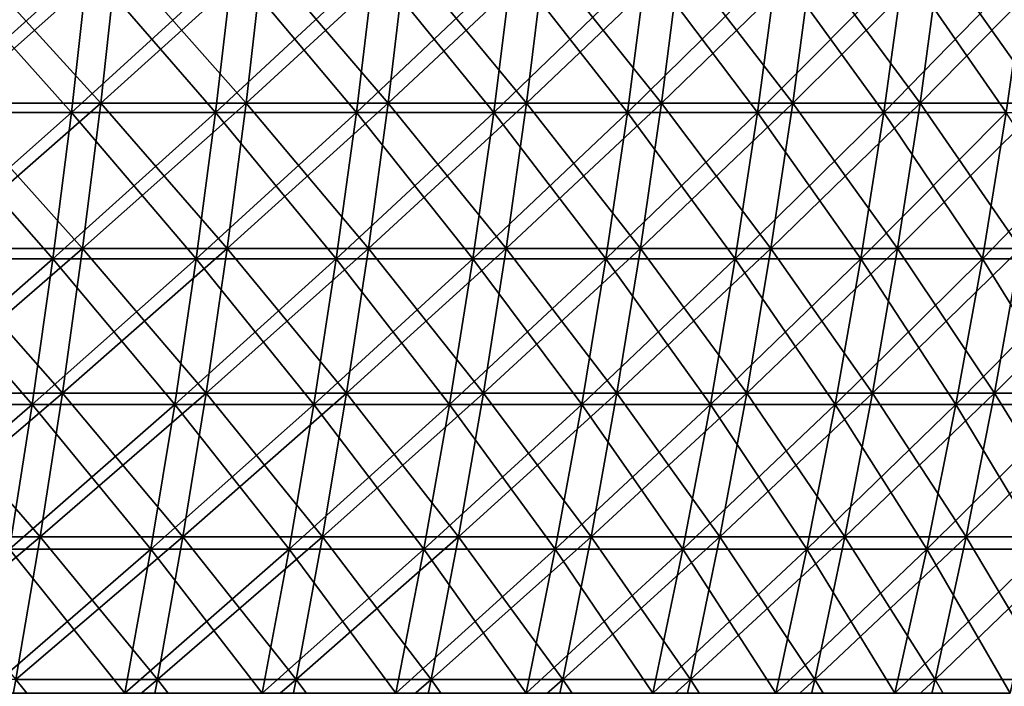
# Model space of a CAD drawing. Header units: millimetres. Extents: x -250 to 250, y 3898 to 4150.
# Tile 541 of 558: x 138 to 179, y 4076 to 4104. Entities that reach past the tile are written whole.
import ezdxf

# ---------------------------------------------------------------- set-up
doc = ezdxf.new("R2010")
doc.units = ezdxf.units.MM
doc.header["$LTSCALE"] = 5.599365
for name, color, linetype in [('2', 7, 'CONTINUOUS'), ('3', 7, 'CONTINUOUS'), ('4', 7, 'CONTINUOUS'), ('5', 7, 'CONTINUOUS')]:
    doc.layers.add(name, color=color, linetype=linetype)

msp = doc.modelspace()

# ---------------------------------------------------------------- linework, layer by layer
at = {"layer": '2', "color": 251, "linetype": 'Continuous', "true_color": 0x504f50}
for points in [[(141.578, 4100.455, -200.002), (135.352, 4100.455, -204.267), (142.248, 4106.581, -200.948), (141.578, 4100.455, -200.002)], [(142.248, 4106.581, -200.948), (135.352, 4100.455, -204.267), (135.993, 4106.581, -205.233), (142.248, 4106.581, -200.948)], [(147.67, 4100.455, -195.547), (141.578, 4100.455, -200.002), (148.369, 4106.581, -196.472), (147.67, 4100.455, -195.547)], [(148.369, 4106.581, -196.472), (141.578, 4100.455, -200.002), (142.248, 4106.581, -200.948), (148.369, 4106.581, -196.472)], [(153.622, 4100.455, -190.907), (147.67, 4100.455, -195.547), (154.349, 4106.581, -191.81), (153.622, 4100.455, -190.907)], [(154.349, 4106.581, -191.81), (147.67, 4100.455, -195.547), (148.369, 4106.581, -196.472), (154.349, 4106.581, -191.81)], [(159.428, 4100.455, -186.086), (153.622, 4100.455, -190.907), (160.183, 4106.581, -186.966), (159.428, 4100.455, -186.086)], [(160.183, 4106.581, -186.966), (153.622, 4100.455, -190.907), (154.349, 4106.581, -191.81), (160.183, 4106.581, -186.966)], [(165.083, 4100.455, -181.088), (159.428, 4100.455, -186.086), (165.864, 4106.581, -181.945), (165.083, 4100.455, -181.088)], [(165.864, 4106.581, -181.945), (159.428, 4100.455, -186.086), (160.183, 4106.581, -186.966), (165.864, 4106.581, -181.945)], [(170.582, 4100.455, -175.918), (165.083, 4100.455, -181.088), (171.389, 4106.581, -176.75), (170.582, 4100.455, -175.918)], [(171.389, 4106.581, -176.75), (165.083, 4100.455, -181.088), (165.864, 4106.581, -181.945), (171.389, 4106.581, -176.75)], [(175.918, 4100.455, -170.582), (170.582, 4100.455, -175.918), (176.75, 4106.581, -171.389), (175.918, 4100.455, -170.582)], [(176.75, 4106.581, -171.389), (170.582, 4100.455, -175.918), (171.389, 4106.581, -176.75), (176.75, 4106.581, -171.389)], [(181.088, 4100.455, -165.083), (175.918, 4100.455, -170.582), (181.945, 4106.581, -165.864), (181.088, 4100.455, -165.083)], [(181.945, 4106.581, -165.864), (175.918, 4100.455, -170.582), (176.75, 4106.581, -171.389), (181.945, 4106.581, -165.864)], [(140.821, 4094.359, -198.931), (134.628, 4094.359, -203.174), (141.578, 4100.455, -200.002), (140.821, 4094.359, -198.931)], [(141.578, 4100.455, -200.002), (134.628, 4094.359, -203.174), (135.352, 4100.455, -204.267), (141.578, 4100.455, -200.002)], [(146.88, 4094.359, -194.5), (140.821, 4094.359, -198.931), (147.67, 4100.455, -195.547), (146.88, 4094.359, -194.5)], [(147.67, 4100.455, -195.547), (140.821, 4094.359, -198.931), (141.578, 4100.455, -200.002), (147.67, 4100.455, -195.547)], [(152.8, 4094.359, -189.885), (146.88, 4094.359, -194.5), (153.622, 4100.455, -190.907), (152.8, 4094.359, -189.885)], [(153.622, 4100.455, -190.907), (146.88, 4094.359, -194.5), (147.67, 4100.455, -195.547), (153.622, 4100.455, -190.907)], [(158.575, 4094.359, -185.089), (152.8, 4094.359, -189.885), (159.428, 4100.455, -186.086), (158.575, 4094.359, -185.089)], [(159.428, 4100.455, -186.086), (152.8, 4094.359, -189.885), (153.622, 4100.455, -190.907), (159.428, 4100.455, -186.086)], [(164.2, 4094.359, -180.118), (158.575, 4094.359, -185.089), (165.083, 4100.455, -181.088), (164.2, 4094.359, -180.118)], [(165.083, 4100.455, -181.088), (158.575, 4094.359, -185.089), (159.428, 4100.455, -186.086), (165.083, 4100.455, -181.088)], [(169.668, 4094.359, -174.976), (164.2, 4094.359, -180.118), (170.582, 4100.455, -175.918), (169.668, 4094.359, -174.976)], [(170.582, 4100.455, -175.918), (164.2, 4094.359, -180.118), (165.083, 4100.455, -181.088), (170.582, 4100.455, -175.918)], [(174.976, 4094.359, -169.668), (169.668, 4094.359, -174.976), (175.918, 4100.455, -170.582), (174.976, 4094.359, -169.668)], [(175.918, 4100.455, -170.582), (169.668, 4094.359, -174.976), (170.582, 4100.455, -175.918), (175.918, 4100.455, -170.582)], [(180.118, 4094.359, -164.2), (174.976, 4094.359, -169.668), (181.088, 4100.455, -165.083), (180.118, 4094.359, -164.2)], [(181.088, 4100.455, -165.083), (174.976, 4094.359, -169.668), (175.918, 4100.455, -170.582), (181.088, 4100.455, -165.083)], [(139.975, 4088.298, -197.737), (133.819, 4088.298, -201.954), (140.821, 4094.359, -198.931), (139.975, 4088.298, -197.737)], [(140.821, 4094.359, -198.931), (133.819, 4088.298, -201.954), (134.628, 4094.359, -203.174), (140.821, 4094.359, -198.931)], [(145.998, 4088.298, -193.333), (139.975, 4088.298, -197.737), (146.88, 4094.359, -194.5), (145.998, 4088.298, -193.333)], [(146.88, 4094.359, -194.5), (139.975, 4088.298, -197.737), (140.821, 4094.359, -198.931), (146.88, 4094.359, -194.5)], [(151.882, 4088.298, -188.745), (145.998, 4088.298, -193.333), (152.8, 4094.359, -189.885), (151.882, 4088.298, -188.745)], [(152.8, 4094.359, -189.885), (145.998, 4088.298, -193.333), (146.88, 4094.359, -194.5), (152.8, 4094.359, -189.885)], [(157.623, 4088.298, -183.978), (151.882, 4088.298, -188.745), (158.575, 4094.359, -185.089), (157.623, 4088.298, -183.978)], [(158.575, 4094.359, -185.089), (151.882, 4088.298, -188.745), (152.8, 4094.359, -189.885), (158.575, 4094.359, -185.089)], [(163.214, 4088.298, -179.037), (157.623, 4088.298, -183.978), (164.2, 4094.359, -180.118), (163.214, 4088.298, -179.037)], [(164.2, 4094.359, -180.118), (157.623, 4088.298, -183.978), (158.575, 4094.359, -185.089), (164.2, 4094.359, -180.118)], [(168.65, 4088.298, -173.926), (163.214, 4088.298, -179.037), (169.668, 4094.359, -174.976), (168.65, 4088.298, -173.926)], [(169.668, 4094.359, -174.976), (163.214, 4088.298, -179.037), (164.2, 4094.359, -180.118), (169.668, 4094.359, -174.976)], [(173.926, 4088.298, -168.65), (168.65, 4088.298, -173.926), (174.976, 4094.359, -169.668), (173.926, 4088.298, -168.65)], [(174.976, 4094.359, -169.668), (168.65, 4088.298, -173.926), (169.668, 4094.359, -174.976), (174.976, 4094.359, -169.668)], [(179.037, 4088.298, -163.214), (173.926, 4088.298, -168.65), (180.118, 4094.359, -164.2), (179.037, 4088.298, -163.214)], [(180.118, 4094.359, -164.2), (173.926, 4088.298, -168.65), (174.976, 4094.359, -169.668), (180.118, 4094.359, -164.2)], [(183.978, 4088.298, -157.623), (179.037, 4088.298, -163.214), (185.089, 4094.359, -158.575), (183.978, 4088.298, -157.623)], [(185.089, 4094.359, -158.575), (179.037, 4088.298, -163.214), (180.118, 4094.359, -164.2), (185.089, 4094.359, -158.575)], [(139.042, 4082.276, -196.419), (132.928, 4082.276, -200.608), (139.975, 4088.298, -197.737), (139.042, 4082.276, -196.419)], [(139.975, 4088.298, -197.737), (132.928, 4082.276, -200.608), (133.819, 4088.298, -201.954), (139.975, 4088.298, -197.737)], [(145.025, 4082.276, -192.044), (139.042, 4082.276, -196.419), (145.998, 4088.298, -193.333), (145.025, 4082.276, -192.044)], [(145.998, 4088.298, -193.333), (139.042, 4082.276, -196.419), (139.975, 4088.298, -197.737), (145.998, 4088.298, -193.333)], [(150.87, 4082.276, -187.487), (145.025, 4082.276, -192.044), (151.882, 4088.298, -188.745), (150.87, 4082.276, -187.487)], [(151.882, 4088.298, -188.745), (145.025, 4082.276, -192.044), (145.998, 4088.298, -193.333), (151.882, 4088.298, -188.745)], [(156.573, 4082.276, -182.752), (150.87, 4082.276, -187.487), (157.623, 4088.298, -183.978), (156.573, 4082.276, -182.752)], [(157.623, 4088.298, -183.978), (150.87, 4082.276, -187.487), (151.882, 4088.298, -188.745), (157.623, 4088.298, -183.978)], [(162.126, 4082.276, -177.844), (156.573, 4082.276, -182.752), (163.214, 4088.298, -179.037), (162.126, 4082.276, -177.844)], [(163.214, 4088.298, -179.037), (156.573, 4082.276, -182.752), (157.623, 4088.298, -183.978), (163.214, 4088.298, -179.037)], [(167.526, 4082.276, -172.767), (162.126, 4082.276, -177.844), (168.65, 4088.298, -173.926), (167.526, 4082.276, -172.767)], [(168.65, 4088.298, -173.926), (162.126, 4082.276, -177.844), (163.214, 4088.298, -179.037), (168.65, 4088.298, -173.926)], [(172.767, 4082.276, -167.526), (167.526, 4082.276, -172.767), (173.926, 4088.298, -168.65), (172.767, 4082.276, -167.526)], [(173.926, 4088.298, -168.65), (167.526, 4082.276, -172.767), (168.65, 4088.298, -173.926), (173.926, 4088.298, -168.65)], [(177.844, 4082.276, -162.126), (172.767, 4082.276, -167.526), (179.037, 4088.298, -163.214), (177.844, 4082.276, -162.126)], [(179.037, 4088.298, -163.214), (172.767, 4082.276, -167.526), (173.926, 4088.298, -168.65), (179.037, 4088.298, -163.214)], [(182.752, 4082.276, -156.573), (177.844, 4082.276, -162.126), (183.978, 4088.298, -157.623), (182.752, 4082.276, -156.573)], [(183.978, 4088.298, -157.623), (177.844, 4082.276, -162.126), (179.037, 4088.298, -163.214), (183.978, 4088.298, -157.623)], [(138.023, 4076.295, -194.98), (131.954, 4076.295, -199.138), (139.042, 4082.276, -196.419), (138.023, 4076.295, -194.98)], [(139.042, 4082.276, -196.419), (131.954, 4076.295, -199.138), (132.928, 4082.276, -200.608), (139.042, 4082.276, -196.419)], [(143.962, 4076.295, -190.637), (138.023, 4076.295, -194.98), (145.025, 4082.276, -192.044), (143.962, 4076.295, -190.637)], [(145.025, 4082.276, -192.044), (138.023, 4076.295, -194.98), (139.042, 4082.276, -196.419), (145.025, 4082.276, -192.044)], [(149.765, 4076.295, -186.113), (143.962, 4076.295, -190.637), (150.87, 4082.276, -187.487), (149.765, 4076.295, -186.113)], [(150.87, 4082.276, -187.487), (143.962, 4076.295, -190.637), (145.025, 4082.276, -192.044), (150.87, 4082.276, -187.487)], [(155.425, 4076.295, -181.413), (149.765, 4076.295, -186.113), (156.573, 4082.276, -182.752), (155.425, 4076.295, -181.413)], [(156.573, 4082.276, -182.752), (149.765, 4076.295, -186.113), (150.87, 4082.276, -187.487), (156.573, 4082.276, -182.752)], [(160.938, 4076.295, -176.541), (155.425, 4076.295, -181.413), (162.126, 4082.276, -177.844), (160.938, 4076.295, -176.541)], [(162.126, 4082.276, -177.844), (155.425, 4076.295, -181.413), (156.573, 4082.276, -182.752), (162.126, 4082.276, -177.844)], [(166.298, 4076.295, -171.501), (160.938, 4076.295, -176.541), (167.526, 4082.276, -172.767), (166.298, 4076.295, -171.501)], [(167.526, 4082.276, -172.767), (160.938, 4076.295, -176.541), (162.126, 4082.276, -177.844), (167.526, 4082.276, -172.767)], [(171.501, 4076.295, -166.298), (166.298, 4076.295, -171.501), (172.767, 4082.276, -167.526), (171.501, 4076.295, -166.298)], [(172.767, 4082.276, -167.526), (166.298, 4076.295, -171.501), (167.526, 4082.276, -172.767), (172.767, 4082.276, -167.526)], [(176.541, 4076.295, -160.938), (171.501, 4076.295, -166.298), (177.844, 4082.276, -162.126), (176.541, 4076.295, -160.938)], [(177.844, 4082.276, -162.126), (171.501, 4076.295, -166.298), (172.767, 4082.276, -167.526), (177.844, 4082.276, -162.126)], [(181.413, 4076.295, -155.425), (176.541, 4076.295, -160.938), (182.752, 4082.276, -156.573), (181.413, 4076.295, -155.425)], [(182.752, 4082.276, -156.573), (176.541, 4076.295, -160.938), (177.844, 4082.276, -162.126), (182.752, 4082.276, -156.573)], [(142.81, 4070.361, -189.111), (136.918, 4070.361, -193.419), (143.962, 4076.295, -190.637), (142.81, 4070.361, -189.111)], [(143.962, 4076.295, -190.637), (136.918, 4070.361, -193.419), (138.023, 4076.295, -194.98), (143.962, 4076.295, -190.637)], [(148.566, 4070.361, -184.623), (142.81, 4070.361, -189.111), (149.765, 4076.295, -186.113), (148.566, 4070.361, -184.623)], [(149.765, 4076.295, -186.113), (142.81, 4070.361, -189.111), (143.962, 4076.295, -190.637), (149.765, 4076.295, -186.113)], [(154.181, 4070.361, -179.961), (148.566, 4070.361, -184.623), (155.425, 4076.295, -181.413), (154.181, 4070.361, -179.961)], [(155.425, 4076.295, -181.413), (148.566, 4070.361, -184.623), (149.765, 4076.295, -186.113), (155.425, 4076.295, -181.413)], [(159.65, 4070.361, -175.127), (154.181, 4070.361, -179.961), (160.938, 4076.295, -176.541), (159.65, 4070.361, -175.127)], [(160.938, 4076.295, -176.541), (154.181, 4070.361, -179.961), (155.425, 4076.295, -181.413), (160.938, 4076.295, -176.541)], [(164.967, 4070.361, -170.128), (159.65, 4070.361, -175.127), (166.298, 4076.295, -171.501), (164.967, 4070.361, -170.128)], [(166.298, 4076.295, -171.501), (159.65, 4070.361, -175.127), (160.938, 4076.295, -176.541), (166.298, 4076.295, -171.501)], [(170.128, 4070.361, -164.967), (164.967, 4070.361, -170.128), (171.501, 4076.295, -166.298), (170.128, 4070.361, -164.967)], [(171.501, 4076.295, -166.298), (164.967, 4070.361, -170.128), (166.298, 4076.295, -171.501), (171.501, 4076.295, -166.298)], [(175.127, 4070.361, -159.65), (170.128, 4070.361, -164.967), (176.541, 4076.295, -160.938), (175.127, 4070.361, -159.65)], [(176.541, 4076.295, -160.938), (170.128, 4070.361, -164.967), (171.501, 4076.295, -166.298), (176.541, 4076.295, -160.938)], [(179.961, 4070.361, -154.181), (175.127, 4070.361, -159.65), (181.413, 4076.295, -155.425), (179.961, 4070.361, -154.181)], [(181.413, 4076.295, -155.425), (175.127, 4070.361, -159.65), (176.541, 4076.295, -160.938), (181.413, 4076.295, -155.425)]]:
    msp.add_3dface(points, dxfattribs=at)
at = {"layer": '3', "color": 251, "linetype": 'Continuous', "true_color": 0x504f50}
for points in [[(135.352, 4100.455, 204.267), (141.578, 4100.455, 200.002), (135.993, 4106.581, 205.233), (135.352, 4100.455, 204.267)], [(135.993, 4106.581, 205.233), (141.578, 4100.455, 200.002), (142.248, 4106.581, 200.948), (135.993, 4106.581, 205.233)], [(141.578, 4100.455, 200.002), (147.67, 4100.455, 195.547), (142.248, 4106.581, 200.948), (141.578, 4100.455, 200.002)], [(142.248, 4106.581, 200.948), (147.67, 4100.455, 195.547), (148.369, 4106.581, 196.472), (142.248, 4106.581, 200.948)], [(147.67, 4100.455, 195.547), (153.622, 4100.455, 190.907), (148.369, 4106.581, 196.472), (147.67, 4100.455, 195.547)], [(148.369, 4106.581, 196.472), (153.622, 4100.455, 190.907), (154.349, 4106.581, 191.81), (148.369, 4106.581, 196.472)], [(153.622, 4100.455, 190.907), (159.428, 4100.455, 186.086), (154.349, 4106.581, 191.81), (153.622, 4100.455, 190.907)], [(154.349, 4106.581, 191.81), (159.428, 4100.455, 186.086), (160.183, 4106.581, 186.966), (154.349, 4106.581, 191.81)], [(159.428, 4100.455, 186.086), (165.083, 4100.455, 181.088), (160.183, 4106.581, 186.966), (159.428, 4100.455, 186.086)], [(160.183, 4106.581, 186.966), (165.083, 4100.455, 181.088), (165.864, 4106.581, 181.945), (160.183, 4106.581, 186.966)], [(165.083, 4100.455, 181.088), (170.582, 4100.455, 175.918), (165.864, 4106.581, 181.945), (165.083, 4100.455, 181.088)], [(165.864, 4106.581, 181.945), (170.582, 4100.455, 175.918), (171.389, 4106.581, 176.75), (165.864, 4106.581, 181.945)], [(170.582, 4100.455, 175.918), (175.918, 4100.455, 170.582), (171.389, 4106.581, 176.75), (170.582, 4100.455, 175.918)], [(171.389, 4106.581, 176.75), (175.918, 4100.455, 170.582), (176.75, 4106.581, 171.389), (171.389, 4106.581, 176.75)], [(175.918, 4100.455, 170.582), (181.088, 4100.455, 165.083), (176.75, 4106.581, 171.389), (175.918, 4100.455, 170.582)], [(176.75, 4106.581, 171.389), (181.088, 4100.455, 165.083), (181.945, 4106.581, 165.864), (176.75, 4106.581, 171.389)], [(134.628, 4094.359, 203.174), (140.821, 4094.359, 198.931), (135.352, 4100.455, 204.267), (134.628, 4094.359, 203.174)], [(135.352, 4100.455, 204.267), (140.821, 4094.359, 198.931), (141.578, 4100.455, 200.002), (135.352, 4100.455, 204.267)], [(140.821, 4094.359, 198.931), (146.88, 4094.359, 194.5), (141.578, 4100.455, 200.002), (140.821, 4094.359, 198.931)], [(141.578, 4100.455, 200.002), (146.88, 4094.359, 194.5), (147.67, 4100.455, 195.547), (141.578, 4100.455, 200.002)], [(146.88, 4094.359, 194.5), (152.8, 4094.359, 189.885), (147.67, 4100.455, 195.547), (146.88, 4094.359, 194.5)], [(147.67, 4100.455, 195.547), (152.8, 4094.359, 189.885), (153.622, 4100.455, 190.907), (147.67, 4100.455, 195.547)], [(152.8, 4094.359, 189.885), (158.575, 4094.359, 185.089), (153.622, 4100.455, 190.907), (152.8, 4094.359, 189.885)], [(153.622, 4100.455, 190.907), (158.575, 4094.359, 185.089), (159.428, 4100.455, 186.086), (153.622, 4100.455, 190.907)], [(158.575, 4094.359, 185.089), (164.2, 4094.359, 180.118), (159.428, 4100.455, 186.086), (158.575, 4094.359, 185.089)], [(159.428, 4100.455, 186.086), (164.2, 4094.359, 180.118), (165.083, 4100.455, 181.088), (159.428, 4100.455, 186.086)], [(164.2, 4094.359, 180.118), (169.668, 4094.359, 174.976), (165.083, 4100.455, 181.088), (164.2, 4094.359, 180.118)], [(165.083, 4100.455, 181.088), (169.668, 4094.359, 174.976), (170.582, 4100.455, 175.918), (165.083, 4100.455, 181.088)], [(169.668, 4094.359, 174.976), (174.976, 4094.359, 169.668), (170.582, 4100.455, 175.918), (169.668, 4094.359, 174.976)], [(170.582, 4100.455, 175.918), (174.976, 4094.359, 169.668), (175.918, 4100.455, 170.582), (170.582, 4100.455, 175.918)], [(174.976, 4094.359, 169.668), (180.118, 4094.359, 164.2), (175.918, 4100.455, 170.582), (174.976, 4094.359, 169.668)], [(175.918, 4100.455, 170.582), (180.118, 4094.359, 164.2), (181.088, 4100.455, 165.083), (175.918, 4100.455, 170.582)], [(133.819, 4088.298, 201.954), (139.975, 4088.298, 197.737), (134.628, 4094.359, 203.174), (133.819, 4088.298, 201.954)], [(134.628, 4094.359, 203.174), (139.975, 4088.298, 197.737), (140.821, 4094.359, 198.931), (134.628, 4094.359, 203.174)], [(139.975, 4088.298, 197.737), (145.998, 4088.298, 193.333), (140.821, 4094.359, 198.931), (139.975, 4088.298, 197.737)], [(140.821, 4094.359, 198.931), (145.998, 4088.298, 193.333), (146.88, 4094.359, 194.5), (140.821, 4094.359, 198.931)], [(145.998, 4088.298, 193.333), (151.882, 4088.298, 188.745), (146.88, 4094.359, 194.5), (145.998, 4088.298, 193.333)], [(146.88, 4094.359, 194.5), (151.882, 4088.298, 188.745), (152.8, 4094.359, 189.885), (146.88, 4094.359, 194.5)], [(151.882, 4088.298, 188.745), (157.623, 4088.298, 183.978), (152.8, 4094.359, 189.885), (151.882, 4088.298, 188.745)], [(152.8, 4094.359, 189.885), (157.623, 4088.298, 183.978), (158.575, 4094.359, 185.089), (152.8, 4094.359, 189.885)], [(157.623, 4088.298, 183.978), (163.214, 4088.298, 179.037), (158.575, 4094.359, 185.089), (157.623, 4088.298, 183.978)], [(158.575, 4094.359, 185.089), (163.214, 4088.298, 179.037), (164.2, 4094.359, 180.118), (158.575, 4094.359, 185.089)], [(163.214, 4088.298, 179.037), (168.65, 4088.298, 173.926), (164.2, 4094.359, 180.118), (163.214, 4088.298, 179.037)], [(164.2, 4094.359, 180.118), (168.65, 4088.298, 173.926), (169.668, 4094.359, 174.976), (164.2, 4094.359, 180.118)], [(168.65, 4088.298, 173.926), (173.926, 4088.298, 168.65), (169.668, 4094.359, 174.976), (168.65, 4088.298, 173.926)], [(169.668, 4094.359, 174.976), (173.926, 4088.298, 168.65), (174.976, 4094.359, 169.668), (169.668, 4094.359, 174.976)], [(173.926, 4088.298, 168.65), (179.037, 4088.298, 163.214), (174.976, 4094.359, 169.668), (173.926, 4088.298, 168.65)], [(174.976, 4094.359, 169.668), (179.037, 4088.298, 163.214), (180.118, 4094.359, 164.2), (174.976, 4094.359, 169.668)], [(179.037, 4088.298, 163.214), (183.978, 4088.298, 157.623), (180.118, 4094.359, 164.2), (179.037, 4088.298, 163.214)], [(132.928, 4082.276, 200.608), (139.042, 4082.276, 196.419), (133.819, 4088.298, 201.954), (132.928, 4082.276, 200.608)], [(133.819, 4088.298, 201.954), (139.042, 4082.276, 196.419), (139.975, 4088.298, 197.737), (133.819, 4088.298, 201.954)], [(139.042, 4082.276, 196.419), (145.025, 4082.276, 192.044), (139.975, 4088.298, 197.737), (139.042, 4082.276, 196.419)], [(139.975, 4088.298, 197.737), (145.025, 4082.276, 192.044), (145.998, 4088.298, 193.333), (139.975, 4088.298, 197.737)], [(145.025, 4082.276, 192.044), (150.87, 4082.276, 187.487), (145.998, 4088.298, 193.333), (145.025, 4082.276, 192.044)], [(145.998, 4088.298, 193.333), (150.87, 4082.276, 187.487), (151.882, 4088.298, 188.745), (145.998, 4088.298, 193.333)], [(150.87, 4082.276, 187.487), (156.573, 4082.276, 182.752), (151.882, 4088.298, 188.745), (150.87, 4082.276, 187.487)], [(151.882, 4088.298, 188.745), (156.573, 4082.276, 182.752), (157.623, 4088.298, 183.978), (151.882, 4088.298, 188.745)], [(156.573, 4082.276, 182.752), (162.126, 4082.276, 177.844), (157.623, 4088.298, 183.978), (156.573, 4082.276, 182.752)], [(157.623, 4088.298, 183.978), (162.126, 4082.276, 177.844), (163.214, 4088.298, 179.037), (157.623, 4088.298, 183.978)], [(162.126, 4082.276, 177.844), (167.526, 4082.276, 172.767), (163.214, 4088.298, 179.037), (162.126, 4082.276, 177.844)], [(163.214, 4088.298, 179.037), (167.526, 4082.276, 172.767), (168.65, 4088.298, 173.926), (163.214, 4088.298, 179.037)], [(167.526, 4082.276, 172.767), (172.767, 4082.276, 167.526), (168.65, 4088.298, 173.926), (167.526, 4082.276, 172.767)], [(168.65, 4088.298, 173.926), (172.767, 4082.276, 167.526), (173.926, 4088.298, 168.65), (168.65, 4088.298, 173.926)], [(172.767, 4082.276, 167.526), (177.844, 4082.276, 162.126), (173.926, 4088.298, 168.65), (172.767, 4082.276, 167.526)], [(173.926, 4088.298, 168.65), (177.844, 4082.276, 162.126), (179.037, 4088.298, 163.214), (173.926, 4088.298, 168.65)], [(177.844, 4082.276, 162.126), (182.752, 4082.276, 156.573), (179.037, 4088.298, 163.214), (177.844, 4082.276, 162.126)], [(179.037, 4088.298, 163.214), (182.752, 4082.276, 156.573), (183.978, 4088.298, 157.623), (179.037, 4088.298, 163.214)], [(132.928, 4082.276, 200.608), (138.023, 4076.295, 194.98), (139.042, 4082.276, 196.419), (132.928, 4082.276, 200.608)], [(138.023, 4076.295, 194.98), (143.962, 4076.295, 190.637), (139.042, 4082.276, 196.419), (138.023, 4076.295, 194.98)], [(139.042, 4082.276, 196.419), (143.962, 4076.295, 190.637), (145.025, 4082.276, 192.044), (139.042, 4082.276, 196.419)], [(143.962, 4076.295, 190.637), (149.765, 4076.295, 186.113), (145.025, 4082.276, 192.044), (143.962, 4076.295, 190.637)], [(145.025, 4082.276, 192.044), (149.765, 4076.295, 186.113), (150.87, 4082.276, 187.487), (145.025, 4082.276, 192.044)], [(149.765, 4076.295, 186.113), (155.425, 4076.295, 181.413), (150.87, 4082.276, 187.487), (149.765, 4076.295, 186.113)], [(150.87, 4082.276, 187.487), (155.425, 4076.295, 181.413), (156.573, 4082.276, 182.752), (150.87, 4082.276, 187.487)], [(155.425, 4076.295, 181.413), (160.938, 4076.295, 176.541), (156.573, 4082.276, 182.752), (155.425, 4076.295, 181.413)], [(156.573, 4082.276, 182.752), (160.938, 4076.295, 176.541), (162.126, 4082.276, 177.844), (156.573, 4082.276, 182.752)], [(160.938, 4076.295, 176.541), (166.298, 4076.295, 171.501), (162.126, 4082.276, 177.844), (160.938, 4076.295, 176.541)], [(162.126, 4082.276, 177.844), (166.298, 4076.295, 171.501), (167.526, 4082.276, 172.767), (162.126, 4082.276, 177.844)], [(166.298, 4076.295, 171.501), (171.501, 4076.295, 166.298), (167.526, 4082.276, 172.767), (166.298, 4076.295, 171.501)], [(167.526, 4082.276, 172.767), (171.501, 4076.295, 166.298), (172.767, 4082.276, 167.526), (167.526, 4082.276, 172.767)], [(171.501, 4076.295, 166.298), (176.541, 4076.295, 160.938), (172.767, 4082.276, 167.526), (171.501, 4076.295, 166.298)], [(172.767, 4082.276, 167.526), (176.541, 4076.295, 160.938), (177.844, 4082.276, 162.126), (172.767, 4082.276, 167.526)], [(176.541, 4076.295, 160.938), (181.413, 4076.295, 155.425), (177.844, 4082.276, 162.126), (176.541, 4076.295, 160.938)], [(177.844, 4082.276, 162.126), (181.413, 4076.295, 155.425), (182.752, 4082.276, 156.573), (177.844, 4082.276, 162.126)], [(136.918, 4070.361, 193.419), (142.81, 4070.361, 189.111), (138.023, 4076.295, 194.98), (136.918, 4070.361, 193.419)], [(138.023, 4076.295, 194.98), (142.81, 4070.361, 189.111), (143.962, 4076.295, 190.637), (138.023, 4076.295, 194.98)], [(142.81, 4070.361, 189.111), (148.566, 4070.361, 184.623), (143.962, 4076.295, 190.637), (142.81, 4070.361, 189.111)], [(143.962, 4076.295, 190.637), (148.566, 4070.361, 184.623), (149.765, 4076.295, 186.113), (143.962, 4076.295, 190.637)], [(148.566, 4070.361, 184.623), (154.181, 4070.361, 179.961), (149.765, 4076.295, 186.113), (148.566, 4070.361, 184.623)], [(149.765, 4076.295, 186.113), (154.181, 4070.361, 179.961), (155.425, 4076.295, 181.413), (149.765, 4076.295, 186.113)], [(154.181, 4070.361, 179.961), (159.65, 4070.361, 175.127), (155.425, 4076.295, 181.413), (154.181, 4070.361, 179.961)], [(155.425, 4076.295, 181.413), (159.65, 4070.361, 175.127), (160.938, 4076.295, 176.541), (155.425, 4076.295, 181.413)], [(159.65, 4070.361, 175.127), (164.967, 4070.361, 170.128), (160.938, 4076.295, 176.541), (159.65, 4070.361, 175.127)], [(160.938, 4076.295, 176.541), (164.967, 4070.361, 170.128), (166.298, 4076.295, 171.501), (160.938, 4076.295, 176.541)], [(164.967, 4070.361, 170.128), (170.128, 4070.361, 164.967), (166.298, 4076.295, 171.501), (164.967, 4070.361, 170.128)], [(166.298, 4076.295, 171.501), (170.128, 4070.361, 164.967), (171.501, 4076.295, 166.298), (166.298, 4076.295, 171.501)], [(170.128, 4070.361, 164.967), (175.127, 4070.361, 159.65), (171.501, 4076.295, 166.298), (170.128, 4070.361, 164.967)], [(171.501, 4076.295, 166.298), (175.127, 4070.361, 159.65), (176.541, 4076.295, 160.938), (171.501, 4076.295, 166.298)], [(175.127, 4070.361, 159.65), (179.961, 4070.361, 154.181), (176.541, 4076.295, 160.938), (175.127, 4070.361, 159.65)], [(176.541, 4076.295, 160.938), (179.961, 4070.361, 154.181), (181.413, 4076.295, 155.425), (176.541, 4076.295, 160.938)]]:
    msp.add_3dface(points, dxfattribs=at)
at = {"layer": '4', "color": 155, "linetype": 'Continuous', "true_color": 0x4a708c}
for points in [[(140.353, 4100.063, 198.271), (134.181, 4100.063, 202.499), (141.039, 4106.235, 199.24), (140.353, 4100.063, 198.271)], [(141.039, 4106.235, 199.24), (134.181, 4100.063, 202.499), (134.837, 4106.235, 203.489), (141.039, 4106.235, 199.24)], [(146.392, 4100.063, 193.855), (140.353, 4100.063, 198.271), (147.108, 4106.235, 194.802), (146.392, 4100.063, 193.855)], [(147.108, 4106.235, 194.802), (140.353, 4100.063, 198.271), (141.039, 4106.235, 199.24), (147.108, 4106.235, 194.802)], [(152.293, 4100.063, 189.255), (146.392, 4100.063, 193.855), (153.037, 4106.235, 190.18), (152.293, 4100.063, 189.255)], [(153.037, 4106.235, 190.18), (146.392, 4100.063, 193.855), (147.108, 4106.235, 194.802), (153.037, 4106.235, 190.18)], [(158.048, 4100.063, 184.475), (152.293, 4100.063, 189.255), (158.821, 4106.235, 185.377), (158.048, 4100.063, 184.475)], [(158.821, 4106.235, 185.377), (152.293, 4100.063, 189.255), (153.037, 4106.235, 190.18), (158.821, 4106.235, 185.377)], [(163.654, 4100.063, 179.52), (158.048, 4100.063, 184.475), (164.454, 4106.235, 180.398), (163.654, 4100.063, 179.52)], [(164.454, 4106.235, 180.398), (158.048, 4100.063, 184.475), (158.821, 4106.235, 185.377), (164.454, 4106.235, 180.398)], [(169.105, 4100.063, 174.395), (163.654, 4100.063, 179.52), (169.932, 4106.235, 175.248), (169.105, 4100.063, 174.395)], [(169.932, 4106.235, 175.248), (163.654, 4100.063, 179.52), (164.454, 4106.235, 180.398), (169.932, 4106.235, 175.248)], [(174.395, 4100.063, 169.105), (169.105, 4100.063, 174.395), (175.248, 4106.235, 169.932), (174.395, 4100.063, 169.105)], [(175.248, 4106.235, 169.932), (169.105, 4100.063, 174.395), (169.932, 4106.235, 175.248), (175.248, 4106.235, 169.932)], [(179.52, 4100.063, 163.654), (174.395, 4100.063, 169.105), (180.398, 4106.235, 164.454), (179.52, 4100.063, 163.654)], [(180.398, 4106.235, 164.454), (174.395, 4100.063, 169.105), (175.248, 4106.235, 169.932), (180.398, 4106.235, 164.454)], [(139.577, 4093.922, 197.174), (133.439, 4093.922, 201.379), (140.353, 4100.063, 198.271), (139.577, 4093.922, 197.174)], [(140.353, 4100.063, 198.271), (133.439, 4093.922, 201.379), (134.181, 4100.063, 202.499), (140.353, 4100.063, 198.271)], [(145.582, 4093.922, 192.782), (139.577, 4093.922, 197.174), (146.392, 4100.063, 193.855), (145.582, 4093.922, 192.782)], [(146.392, 4100.063, 193.855), (139.577, 4093.922, 197.174), (140.353, 4100.063, 198.271), (146.392, 4100.063, 193.855)], [(151.45, 4093.922, 188.208), (145.582, 4093.922, 192.782), (152.293, 4100.063, 189.255), (151.45, 4093.922, 188.208)], [(152.293, 4100.063, 189.255), (145.582, 4093.922, 192.782), (146.392, 4100.063, 193.855), (152.293, 4100.063, 189.255)], [(157.174, 4093.922, 183.455), (151.45, 4093.922, 188.208), (158.048, 4100.063, 184.475), (157.174, 4093.922, 183.455)], [(158.048, 4100.063, 184.475), (151.45, 4093.922, 188.208), (152.293, 4100.063, 189.255), (158.048, 4100.063, 184.475)], [(162.749, 4093.922, 178.527), (157.174, 4093.922, 183.455), (163.654, 4100.063, 179.52), (162.749, 4093.922, 178.527)], [(163.654, 4100.063, 179.52), (157.174, 4093.922, 183.455), (158.048, 4100.063, 184.475), (163.654, 4100.063, 179.52)], [(168.17, 4093.922, 173.431), (162.749, 4093.922, 178.527), (169.105, 4100.063, 174.395), (168.17, 4093.922, 173.431)], [(169.105, 4100.063, 174.395), (162.749, 4093.922, 178.527), (163.654, 4100.063, 179.52), (169.105, 4100.063, 174.395)], [(173.431, 4093.922, 168.17), (168.17, 4093.922, 173.431), (174.395, 4100.063, 169.105), (173.431, 4093.922, 168.17)], [(174.395, 4100.063, 169.105), (168.17, 4093.922, 173.431), (169.105, 4100.063, 174.395), (174.395, 4100.063, 169.105)], [(178.527, 4093.922, 162.749), (173.431, 4093.922, 168.17), (179.52, 4100.063, 163.654), (178.527, 4093.922, 162.749)], [(179.52, 4100.063, 163.654), (173.431, 4093.922, 168.17), (174.395, 4100.063, 169.105), (179.52, 4100.063, 163.654)], [(183.455, 4093.922, 157.174), (178.527, 4093.922, 162.749), (184.475, 4100.063, 158.048), (183.455, 4093.922, 157.174)], [(184.475, 4100.063, 158.048), (178.527, 4093.922, 162.749), (179.52, 4100.063, 163.654), (184.475, 4100.063, 158.048)], [(138.711, 4087.818, 195.951), (132.611, 4087.818, 200.13), (139.577, 4093.922, 197.174), (138.711, 4087.818, 195.951)], [(139.577, 4093.922, 197.174), (132.611, 4087.818, 200.13), (133.439, 4093.922, 201.379), (139.577, 4093.922, 197.174)], [(144.679, 4087.818, 191.586), (138.711, 4087.818, 195.951), (145.582, 4093.922, 192.782), (144.679, 4087.818, 191.586)], [(145.582, 4093.922, 192.782), (138.711, 4087.818, 195.951), (139.577, 4093.922, 197.174), (145.582, 4093.922, 192.782)], [(150.511, 4087.818, 187.04), (144.679, 4087.818, 191.586), (151.45, 4093.922, 188.208), (150.511, 4087.818, 187.04)], [(151.45, 4093.922, 188.208), (144.679, 4087.818, 191.586), (145.582, 4093.922, 192.782), (151.45, 4093.922, 188.208)], [(156.199, 4087.818, 182.316), (150.511, 4087.818, 187.04), (157.174, 4093.922, 183.455), (156.199, 4087.818, 182.316)], [(157.174, 4093.922, 183.455), (150.511, 4087.818, 187.04), (151.45, 4093.922, 188.208), (157.174, 4093.922, 183.455)], [(161.739, 4087.818, 177.42), (156.199, 4087.818, 182.316), (162.749, 4093.922, 178.527), (161.739, 4087.818, 177.42)], [(162.749, 4093.922, 178.527), (156.199, 4087.818, 182.316), (157.174, 4093.922, 183.455), (162.749, 4093.922, 178.527)], [(167.126, 4087.818, 172.355), (161.739, 4087.818, 177.42), (168.17, 4093.922, 173.431), (167.126, 4087.818, 172.355)], [(168.17, 4093.922, 173.431), (161.739, 4087.818, 177.42), (162.749, 4093.922, 178.527), (168.17, 4093.922, 173.431)], [(172.355, 4087.818, 167.126), (167.126, 4087.818, 172.355), (173.431, 4093.922, 168.17), (172.355, 4087.818, 167.126)], [(173.431, 4093.922, 168.17), (167.126, 4087.818, 172.355), (168.17, 4093.922, 173.431), (173.431, 4093.922, 168.17)], [(177.42, 4087.818, 161.739), (172.355, 4087.818, 167.126), (178.527, 4093.922, 162.749), (177.42, 4087.818, 161.739)], [(178.527, 4093.922, 162.749), (172.355, 4087.818, 167.126), (173.431, 4093.922, 168.17), (178.527, 4093.922, 162.749)], [(182.316, 4087.818, 156.199), (177.42, 4087.818, 161.739), (183.455, 4093.922, 157.174), (182.316, 4087.818, 156.199)], [(183.455, 4093.922, 157.174), (177.42, 4087.818, 161.739), (178.527, 4093.922, 162.749), (183.455, 4093.922, 157.174)], [(137.756, 4081.754, 194.602), (131.698, 4081.754, 198.752), (138.711, 4087.818, 195.951), (137.756, 4081.754, 194.602)], [(138.711, 4087.818, 195.951), (131.698, 4081.754, 198.752), (132.611, 4087.818, 200.13), (138.711, 4087.818, 195.951)], [(143.683, 4081.754, 190.267), (137.756, 4081.754, 194.602), (144.679, 4087.818, 191.586), (143.683, 4081.754, 190.267)], [(144.679, 4087.818, 191.586), (137.756, 4081.754, 194.602), (138.711, 4087.818, 195.951), (144.679, 4087.818, 191.586)], [(149.474, 4081.754, 185.752), (143.683, 4081.754, 190.267), (150.511, 4087.818, 187.04), (149.474, 4081.754, 185.752)], [(150.511, 4087.818, 187.04), (143.683, 4081.754, 190.267), (144.679, 4087.818, 191.586), (150.511, 4087.818, 187.04)], [(155.124, 4081.754, 181.061), (149.474, 4081.754, 185.752), (156.199, 4087.818, 182.316), (155.124, 4081.754, 181.061)], [(156.199, 4087.818, 182.316), (149.474, 4081.754, 185.752), (150.511, 4087.818, 187.04), (156.199, 4087.818, 182.316)], [(160.626, 4081.754, 176.198), (155.124, 4081.754, 181.061), (161.739, 4087.818, 177.42), (160.626, 4081.754, 176.198)], [(161.739, 4087.818, 177.42), (155.124, 4081.754, 181.061), (156.199, 4087.818, 182.316), (161.739, 4087.818, 177.42)], [(165.976, 4081.754, 171.168), (160.626, 4081.754, 176.198), (167.126, 4087.818, 172.355), (165.976, 4081.754, 171.168)], [(167.126, 4087.818, 172.355), (160.626, 4081.754, 176.198), (161.739, 4087.818, 177.42), (167.126, 4087.818, 172.355)], [(171.168, 4081.754, 165.976), (165.976, 4081.754, 171.168), (172.355, 4087.818, 167.126), (171.168, 4081.754, 165.976)], [(172.355, 4087.818, 167.126), (165.976, 4081.754, 171.168), (167.126, 4087.818, 172.355), (172.355, 4087.818, 167.126)], [(176.198, 4081.754, 160.626), (171.168, 4081.754, 165.976), (177.42, 4087.818, 161.739), (176.198, 4081.754, 160.626)], [(177.42, 4087.818, 161.739), (171.168, 4081.754, 165.976), (172.355, 4087.818, 167.126), (177.42, 4087.818, 161.739)], [(181.061, 4081.754, 155.124), (176.198, 4081.754, 160.626), (182.316, 4087.818, 156.199), (181.061, 4081.754, 155.124)], [(182.316, 4087.818, 156.199), (176.198, 4081.754, 160.626), (177.42, 4087.818, 161.739), (182.316, 4087.818, 156.199)], [(142.595, 4075.733, 188.826), (136.712, 4075.733, 193.127), (143.683, 4081.754, 190.267), (142.595, 4075.733, 188.826)], [(143.683, 4081.754, 190.267), (136.712, 4075.733, 193.127), (137.756, 4081.754, 194.602), (143.683, 4081.754, 190.267)], [(148.342, 4075.733, 184.345), (142.595, 4075.733, 188.826), (149.474, 4081.754, 185.752), (148.342, 4075.733, 184.345)], [(149.474, 4081.754, 185.752), (142.595, 4075.733, 188.826), (143.683, 4081.754, 190.267), (149.474, 4081.754, 185.752)], [(153.948, 4075.733, 179.689), (148.342, 4075.733, 184.345), (155.124, 4081.754, 181.061), (153.948, 4075.733, 179.689)], [(155.124, 4081.754, 181.061), (148.342, 4075.733, 184.345), (149.474, 4081.754, 185.752), (155.124, 4081.754, 181.061)], [(159.409, 4075.733, 174.863), (153.948, 4075.733, 179.689), (160.626, 4081.754, 176.198), (159.409, 4075.733, 174.863)], [(160.626, 4081.754, 176.198), (153.948, 4075.733, 179.689), (155.124, 4081.754, 181.061), (160.626, 4081.754, 176.198)], [(164.718, 4075.733, 169.871), (159.409, 4075.733, 174.863), (165.976, 4081.754, 171.168), (164.718, 4075.733, 169.871)], [(165.976, 4081.754, 171.168), (159.409, 4075.733, 174.863), (160.626, 4081.754, 176.198), (165.976, 4081.754, 171.168)], [(169.871, 4075.733, 164.718), (164.718, 4075.733, 169.871), (171.168, 4081.754, 165.976), (169.871, 4075.733, 164.718)], [(171.168, 4081.754, 165.976), (164.718, 4075.733, 169.871), (165.976, 4081.754, 171.168), (171.168, 4081.754, 165.976)], [(174.863, 4075.733, 159.409), (169.871, 4075.733, 164.718), (176.198, 4081.754, 160.626), (174.863, 4075.733, 159.409)], [(176.198, 4081.754, 160.626), (169.871, 4075.733, 164.718), (171.168, 4081.754, 165.976), (176.198, 4081.754, 160.626)], [(179.689, 4075.733, 153.948), (174.863, 4075.733, 159.409), (181.061, 4081.754, 155.124), (179.689, 4075.733, 153.948)], [(181.061, 4081.754, 155.124), (174.863, 4075.733, 159.409), (176.198, 4081.754, 160.626), (181.061, 4081.754, 155.124)]]:
    msp.add_3dface(points, dxfattribs=at)
at = {"layer": '5', "color": 155, "linetype": 'Continuous', "true_color": 0x4a708c}
for points in [[(134.181, 4100.063, -202.499), (140.353, 4100.063, -198.271), (134.837, 4106.235, -203.489), (134.181, 4100.063, -202.499)], [(134.837, 4106.235, -203.489), (140.353, 4100.063, -198.271), (141.039, 4106.235, -199.24), (134.837, 4106.235, -203.489)], [(140.353, 4100.063, -198.271), (146.392, 4100.063, -193.855), (141.039, 4106.235, -199.24), (140.353, 4100.063, -198.271)], [(141.039, 4106.235, -199.24), (146.392, 4100.063, -193.855), (147.108, 4106.235, -194.802), (141.039, 4106.235, -199.24)], [(146.392, 4100.063, -193.855), (152.293, 4100.063, -189.255), (147.108, 4106.235, -194.802), (146.392, 4100.063, -193.855)], [(147.108, 4106.235, -194.802), (152.293, 4100.063, -189.255), (153.037, 4106.235, -190.18), (147.108, 4106.235, -194.802)], [(152.293, 4100.063, -189.255), (158.048, 4100.063, -184.475), (153.037, 4106.235, -190.18), (152.293, 4100.063, -189.255)], [(153.037, 4106.235, -190.18), (158.048, 4100.063, -184.475), (158.821, 4106.235, -185.377), (153.037, 4106.235, -190.18)], [(158.048, 4100.063, -184.475), (163.654, 4100.063, -179.52), (158.821, 4106.235, -185.377), (158.048, 4100.063, -184.475)], [(158.821, 4106.235, -185.377), (163.654, 4100.063, -179.52), (164.454, 4106.235, -180.398), (158.821, 4106.235, -185.377)], [(163.654, 4100.063, -179.52), (169.105, 4100.063, -174.395), (164.454, 4106.235, -180.398), (163.654, 4100.063, -179.52)], [(164.454, 4106.235, -180.398), (169.105, 4100.063, -174.395), (169.932, 4106.235, -175.248), (164.454, 4106.235, -180.398)], [(169.105, 4100.063, -174.395), (174.395, 4100.063, -169.105), (169.932, 4106.235, -175.248), (169.105, 4100.063, -174.395)], [(169.932, 4106.235, -175.248), (174.395, 4100.063, -169.105), (175.248, 4106.235, -169.932), (169.932, 4106.235, -175.248)], [(174.395, 4100.063, -169.105), (179.52, 4100.063, -163.654), (175.248, 4106.235, -169.932), (174.395, 4100.063, -169.105)], [(175.248, 4106.235, -169.932), (179.52, 4100.063, -163.654), (180.398, 4106.235, -164.454), (175.248, 4106.235, -169.932)], [(133.439, 4093.922, -201.379), (139.577, 4093.922, -197.174), (134.181, 4100.063, -202.499), (133.439, 4093.922, -201.379)], [(134.181, 4100.063, -202.499), (139.577, 4093.922, -197.174), (140.353, 4100.063, -198.271), (134.181, 4100.063, -202.499)], [(139.577, 4093.922, -197.174), (145.582, 4093.922, -192.782), (140.353, 4100.063, -198.271), (139.577, 4093.922, -197.174)], [(140.353, 4100.063, -198.271), (145.582, 4093.922, -192.782), (146.392, 4100.063, -193.855), (140.353, 4100.063, -198.271)], [(145.582, 4093.922, -192.782), (151.45, 4093.922, -188.208), (146.392, 4100.063, -193.855), (145.582, 4093.922, -192.782)], [(146.392, 4100.063, -193.855), (151.45, 4093.922, -188.208), (152.293, 4100.063, -189.255), (146.392, 4100.063, -193.855)], [(151.45, 4093.922, -188.208), (157.174, 4093.922, -183.455), (152.293, 4100.063, -189.255), (151.45, 4093.922, -188.208)], [(152.293, 4100.063, -189.255), (157.174, 4093.922, -183.455), (158.048, 4100.063, -184.475), (152.293, 4100.063, -189.255)], [(157.174, 4093.922, -183.455), (162.749, 4093.922, -178.527), (158.048, 4100.063, -184.475), (157.174, 4093.922, -183.455)], [(158.048, 4100.063, -184.475), (162.749, 4093.922, -178.527), (163.654, 4100.063, -179.52), (158.048, 4100.063, -184.475)], [(162.749, 4093.922, -178.527), (168.17, 4093.922, -173.431), (163.654, 4100.063, -179.52), (162.749, 4093.922, -178.527)], [(163.654, 4100.063, -179.52), (168.17, 4093.922, -173.431), (169.105, 4100.063, -174.395), (163.654, 4100.063, -179.52)], [(168.17, 4093.922, -173.431), (173.431, 4093.922, -168.17), (169.105, 4100.063, -174.395), (168.17, 4093.922, -173.431)], [(169.105, 4100.063, -174.395), (173.431, 4093.922, -168.17), (174.395, 4100.063, -169.105), (169.105, 4100.063, -174.395)], [(173.431, 4093.922, -168.17), (178.527, 4093.922, -162.749), (174.395, 4100.063, -169.105), (173.431, 4093.922, -168.17)], [(174.395, 4100.063, -169.105), (178.527, 4093.922, -162.749), (179.52, 4100.063, -163.654), (174.395, 4100.063, -169.105)], [(178.527, 4093.922, -162.749), (183.455, 4093.922, -157.174), (179.52, 4100.063, -163.654), (178.527, 4093.922, -162.749)], [(132.611, 4087.818, -200.13), (138.711, 4087.818, -195.951), (133.439, 4093.922, -201.379), (132.611, 4087.818, -200.13)], [(133.439, 4093.922, -201.379), (138.711, 4087.818, -195.951), (139.577, 4093.922, -197.174), (133.439, 4093.922, -201.379)], [(138.711, 4087.818, -195.951), (144.679, 4087.818, -191.586), (139.577, 4093.922, -197.174), (138.711, 4087.818, -195.951)], [(139.577, 4093.922, -197.174), (144.679, 4087.818, -191.586), (145.582, 4093.922, -192.782), (139.577, 4093.922, -197.174)], [(144.679, 4087.818, -191.586), (150.511, 4087.818, -187.04), (145.582, 4093.922, -192.782), (144.679, 4087.818, -191.586)], [(145.582, 4093.922, -192.782), (150.511, 4087.818, -187.04), (151.45, 4093.922, -188.208), (145.582, 4093.922, -192.782)], [(150.511, 4087.818, -187.04), (156.199, 4087.818, -182.316), (151.45, 4093.922, -188.208), (150.511, 4087.818, -187.04)], [(151.45, 4093.922, -188.208), (156.199, 4087.818, -182.316), (157.174, 4093.922, -183.455), (151.45, 4093.922, -188.208)], [(156.199, 4087.818, -182.316), (161.739, 4087.818, -177.42), (157.174, 4093.922, -183.455), (156.199, 4087.818, -182.316)], [(157.174, 4093.922, -183.455), (161.739, 4087.818, -177.42), (162.749, 4093.922, -178.527), (157.174, 4093.922, -183.455)], [(161.739, 4087.818, -177.42), (167.126, 4087.818, -172.355), (162.749, 4093.922, -178.527), (161.739, 4087.818, -177.42)], [(162.749, 4093.922, -178.527), (167.126, 4087.818, -172.355), (168.17, 4093.922, -173.431), (162.749, 4093.922, -178.527)], [(167.126, 4087.818, -172.355), (172.355, 4087.818, -167.126), (168.17, 4093.922, -173.431), (167.126, 4087.818, -172.355)], [(168.17, 4093.922, -173.431), (172.355, 4087.818, -167.126), (173.431, 4093.922, -168.17), (168.17, 4093.922, -173.431)], [(172.355, 4087.818, -167.126), (177.42, 4087.818, -161.739), (173.431, 4093.922, -168.17), (172.355, 4087.818, -167.126)], [(173.431, 4093.922, -168.17), (177.42, 4087.818, -161.739), (178.527, 4093.922, -162.749), (173.431, 4093.922, -168.17)], [(177.42, 4087.818, -161.739), (182.316, 4087.818, -156.199), (178.527, 4093.922, -162.749), (177.42, 4087.818, -161.739)], [(178.527, 4093.922, -162.749), (182.316, 4087.818, -156.199), (183.455, 4093.922, -157.174), (178.527, 4093.922, -162.749)], [(132.611, 4087.818, -200.13), (137.756, 4081.754, -194.602), (138.711, 4087.818, -195.951), (132.611, 4087.818, -200.13)], [(137.756, 4081.754, -194.602), (143.683, 4081.754, -190.267), (138.711, 4087.818, -195.951), (137.756, 4081.754, -194.602)], [(138.711, 4087.818, -195.951), (143.683, 4081.754, -190.267), (144.679, 4087.818, -191.586), (138.711, 4087.818, -195.951)], [(143.683, 4081.754, -190.267), (149.474, 4081.754, -185.752), (144.679, 4087.818, -191.586), (143.683, 4081.754, -190.267)], [(144.679, 4087.818, -191.586), (149.474, 4081.754, -185.752), (150.511, 4087.818, -187.04), (144.679, 4087.818, -191.586)], [(149.474, 4081.754, -185.752), (155.124, 4081.754, -181.061), (150.511, 4087.818, -187.04), (149.474, 4081.754, -185.752)], [(150.511, 4087.818, -187.04), (155.124, 4081.754, -181.061), (156.199, 4087.818, -182.316), (150.511, 4087.818, -187.04)], [(155.124, 4081.754, -181.061), (160.626, 4081.754, -176.198), (156.199, 4087.818, -182.316), (155.124, 4081.754, -181.061)], [(156.199, 4087.818, -182.316), (160.626, 4081.754, -176.198), (161.739, 4087.818, -177.42), (156.199, 4087.818, -182.316)], [(160.626, 4081.754, -176.198), (165.976, 4081.754, -171.168), (161.739, 4087.818, -177.42), (160.626, 4081.754, -176.198)], [(161.739, 4087.818, -177.42), (165.976, 4081.754, -171.168), (167.126, 4087.818, -172.355), (161.739, 4087.818, -177.42)], [(165.976, 4081.754, -171.168), (171.168, 4081.754, -165.976), (167.126, 4087.818, -172.355), (165.976, 4081.754, -171.168)], [(167.126, 4087.818, -172.355), (171.168, 4081.754, -165.976), (172.355, 4087.818, -167.126), (167.126, 4087.818, -172.355)], [(171.168, 4081.754, -165.976), (176.198, 4081.754, -160.626), (172.355, 4087.818, -167.126), (171.168, 4081.754, -165.976)], [(172.355, 4087.818, -167.126), (176.198, 4081.754, -160.626), (177.42, 4087.818, -161.739), (172.355, 4087.818, -167.126)], [(176.198, 4081.754, -160.626), (181.061, 4081.754, -155.124), (177.42, 4087.818, -161.739), (176.198, 4081.754, -160.626)], [(177.42, 4087.818, -161.739), (181.061, 4081.754, -155.124), (182.316, 4087.818, -156.199), (177.42, 4087.818, -161.739)], [(136.712, 4075.733, -193.127), (142.595, 4075.733, -188.826), (137.756, 4081.754, -194.602), (136.712, 4075.733, -193.127)], [(137.756, 4081.754, -194.602), (142.595, 4075.733, -188.826), (143.683, 4081.754, -190.267), (137.756, 4081.754, -194.602)], [(142.595, 4075.733, -188.826), (148.342, 4075.733, -184.345), (143.683, 4081.754, -190.267), (142.595, 4075.733, -188.826)], [(143.683, 4081.754, -190.267), (148.342, 4075.733, -184.345), (149.474, 4081.754, -185.752), (143.683, 4081.754, -190.267)], [(148.342, 4075.733, -184.345), (153.948, 4075.733, -179.689), (149.474, 4081.754, -185.752), (148.342, 4075.733, -184.345)], [(149.474, 4081.754, -185.752), (153.948, 4075.733, -179.689), (155.124, 4081.754, -181.061), (149.474, 4081.754, -185.752)], [(153.948, 4075.733, -179.689), (159.409, 4075.733, -174.863), (155.124, 4081.754, -181.061), (153.948, 4075.733, -179.689)], [(155.124, 4081.754, -181.061), (159.409, 4075.733, -174.863), (160.626, 4081.754, -176.198), (155.124, 4081.754, -181.061)], [(159.409, 4075.733, -174.863), (164.718, 4075.733, -169.871), (160.626, 4081.754, -176.198), (159.409, 4075.733, -174.863)], [(160.626, 4081.754, -176.198), (164.718, 4075.733, -169.871), (165.976, 4081.754, -171.168), (160.626, 4081.754, -176.198)], [(164.718, 4075.733, -169.871), (169.871, 4075.733, -164.718), (165.976, 4081.754, -171.168), (164.718, 4075.733, -169.871)], [(165.976, 4081.754, -171.168), (169.871, 4075.733, -164.718), (171.168, 4081.754, -165.976), (165.976, 4081.754, -171.168)], [(169.871, 4075.733, -164.718), (174.863, 4075.733, -159.409), (171.168, 4081.754, -165.976), (169.871, 4075.733, -164.718)], [(171.168, 4081.754, -165.976), (174.863, 4075.733, -159.409), (176.198, 4081.754, -160.626), (171.168, 4081.754, -165.976)], [(174.863, 4075.733, -159.409), (179.689, 4075.733, -153.948), (176.198, 4081.754, -160.626), (174.863, 4075.733, -159.409)], [(176.198, 4081.754, -160.626), (179.689, 4075.733, -153.948), (181.061, 4081.754, -155.124), (176.198, 4081.754, -160.626)]]:
    msp.add_3dface(points, dxfattribs=at)

doc.saveas('drawing.dxf')
